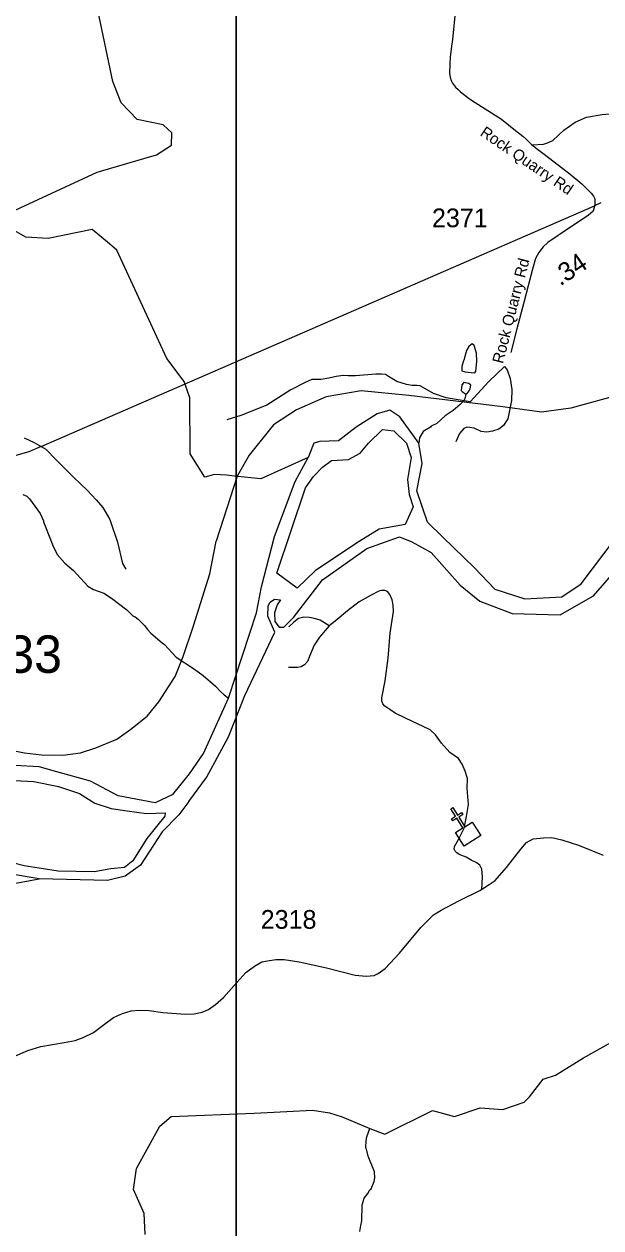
# Model space of a CAD drawing. Extents: x 1248089 to 1457196, y 820910 to 988753.
# Drawn here: x 1387294 to 1391144, y 888859 to 896899 of the extents above; entities that cross this region are included whole.
import ezdxf

# ---------------------------------------------------------------- set-up
doc = ezdxf.new("R2010")
doc.units = 0
for name, color, linetype in [('Exist Cultural Church CELL', 7, 'Continuous'), ('Exist Hydrographic Creek Single Shore', 7, 'Continuous'), ('Exist Hydrographic Island Shore', 7, 'Continuous'), ('Exist Hydrographic Misc Water Feature', 7, 'Continuous'), ('Exist Hydrographic River Shore', 7, 'Continuous'), ('Exist Railroad Mainline', 7, 'Continuous'), ('Exist Road Non-System Type 51', 7, 'Continuous'), ('Exist Road Secondary Type 41 Attributed', 7, 'Continuous'), ('Exist Road Secondary Type 51 Attributed', 7, 'Continuous'), ('Exist Road Secondary Type 51 Label', 7, 'Continuous'), ('Exist Utilities Electrical Transmission Line', 7, 'Continuous'), ('Map Preparation Inset Cut Line', 7, 'Continuous'), ('Prop GRAU CAT1 Cell', 7, 'Continuous'), ('Prop Lane Lines', 7, 'Continuous')]:
    doc.layers.add(name, color=color, linetype=linetype)

msp = doc.modelspace()

# ---------------------------------------------------------------- linework, layer by layer
at = {"layer": 'Exist Cultural Church CELL'}
msp.add_lwpolyline([(1390174.1, 891499.7), (1390222.3, 891530.1), (1390181.8, 891594.5), (1390154.7, 891577.5), (1390146.2, 891591.1), (1390173.3, 891608.1), (1390141.3, 891659), (1390154.9, 891667.5), (1390186.9, 891616.6), (1390214, 891633.6), (1390222.5, 891620.1), (1390195.4, 891603.1), (1390235.8, 891538.6), (1390284.7, 891569.1), (1390341.3, 891478.9), (1390230.7, 891409.5)], close=True, dxfattribs=at)
at = {"layer": 'Exist Hydrographic Creek Single Shore'}
for points in [[(1389189.8, 894004.8), (1388874.4, 893861.8), (1388698.7, 893878.6), (1388645.2, 893885.6), (1388565.8, 893891.1), (1388499.4, 893873.7), (1388401.7, 894029), (1388400.8, 894403.4), (1388361.7, 894512.4), (1388247.7, 894665.8), (1387912.8, 895388.2), (1387863.1, 895430)], [(1388101.8, 888815.3), (1388095.8, 888956.6), (1388024.7, 889115.6), (1388043.8, 889256.3), (1388199.7, 889538.8), (1388275.8, 889603), (1388829.8, 889625.4), (1389048.6, 889637.4), (1389219.4, 889646.4), (1389333.2, 889628.4), (1389417.1, 889601.4), (1389601.1, 889522.9), (1389701.8, 889484.4), (1390019.5, 889643.4), (1390166.3, 889604.4), (1390337.1, 889661.3), (1390489.9, 889649.4), (1390632.4, 889698.2), (1390666.5, 889733.7), (1390757.9, 889851.7), (1390840.5, 889880.3), (1391027.8, 889994.1), (1391213.8, 890098.6)]]:
    msp.add_lwpolyline(points, dxfattribs=at)
at = {"layer": 'Exist Hydrographic Island Shore'}
for points in [[(1389240, 893248.9), (1389116.6, 893132.4), (1388981, 893231.5), (1389173, 893802.1), (1389226.2, 893876.6), (1389284.7, 893940.4), (1389345.8, 893983), (1389460.2, 893991), (1389537.3, 894033.6), (1389593.1, 894100.1), (1389686.2, 894190.6), (1389760.7, 894182.6), (1389845.7, 894100.1), (1389877.7, 894004.3), (1389853.7, 893857.9), (1389864.4, 893756.8), (1389891, 893674.3), (1389838, 893556.8), (1389664.1, 893525.5), (1389530.3, 893443.8), (1389240, 893248.9)], [(1387229, 891847), (1387358.2, 891840), (1387523.3, 891807), (1387664.1, 891760), (1387766.7, 891695.6), (1387876.2, 891660.8), (1387982.2, 891645.2), (1388110.9, 891627.8), (1388234.5, 891631.4)], [(1388234.5, 891631.4), (1388232.8, 891608.8), (1388112.9, 891459.2), (1388020.7, 891311.3), (1387963.4, 891266.1), (1387873, 891257.4), (1387761.7, 891238.2), (1387521.8, 891241.7), (1387294.1, 891278.2), (1387127.2, 891320)]]:
    msp.add_lwpolyline(points, dxfattribs=at)
at = {"layer": 'Exist Hydrographic Misc Water Feature'}
for points in [[(1388094.3, 896001.9), (1388176.8, 896026.3), (1388277.8, 896089.9), (1388279.7, 896172), (1388221.8, 896225.7), (1388047.7, 896262), (1387941.7, 896372.5), (1387885.7, 896514.8), (1387786.5, 896992.2)], [(1387863.1, 895430), (1387748.7, 895526), (1387455.7, 895466.2), (1387305.7, 895475.9), (1387149.7, 895564.5), (1387175.7, 895629.6), (1387781.7, 895909.5), (1388094.3, 896001.9)], [(1390216.2, 894582.2), (1390238.4, 894575.6), (1390278.3, 894570.8), (1390302.3, 894570.3), (1390308.4, 894580.1), (1390315.9, 894645.9), (1390313.1, 894701.9), (1390298.2, 894752.3), (1390284.4, 894762.5), (1390262.1, 894745), (1390247.5, 894719.3), (1390232.4, 894669.7), (1390232.1, 894659.8), (1390223.8, 894643.9), (1390215.1, 894612.1), (1390216.2, 894582.2)], [(1390243.1, 894427.7), (1390251.2, 894431.5), (1390265.6, 894449.1), (1390271.9, 894462.9), (1390276.4, 894486.8), (1390262.7, 894499.1), (1390228.8, 894503.9), (1390214.5, 894490.2), (1390211.6, 894452.3), (1390217.5, 894444.2), (1390243.1, 894427.7)], [(1390243.1, 894427.7), (1390238.6, 894403.8), (1390230.3, 894388), (1390203.6, 894358.6), (1390158.1, 894318), (1390104, 894282.8), (1390047.9, 894232.3), (1390010.5, 894212.9), (1390006.3, 894207), (1389957.7, 894178.1), (1389934.1, 894135.2), (1389927.9, 894100.1)], [(1387286.3, 893757.2), (1387312.1, 893746.7), (1387329.6, 893728.3), (1387401.5, 893630.8), (1387424.5, 893582.3), (1387424.4, 893574.3), (1387437.6, 893540.1), (1387485.3, 893417.1), (1387515.6, 893356.5), (1387566.4, 893297.4), (1387623.3, 893250.1), (1387719, 893144.1), (1387756.5, 893123.3), (1387826, 893097.8), (1387877.3, 893064.7), (1387979.6, 892986.4), (1388018.7, 892947.6), (1388034.6, 892941.2), (1388056.2, 892924.8), (1388097.3, 892882), (1388116.7, 892855.5), (1388140.2, 892831), (1388214.8, 892765.4), (1388230.6, 892755), (1388308.8, 892671.4), (1388431.1, 892590.7), (1388488.1, 892547.5), (1388570.6, 892477.7), (1388603.8, 892441), (1388630.3, 892418.7), (1388658.3, 892396.1)], [(1386290.4, 891181.3), (1386472.2, 891175.2), (1386474.1, 891169.1), (1386538.1, 891171.7), (1386610, 891162.2), (1386682.1, 891147.2), (1386777.5, 891138.5), (1386865.5, 891136.5), (1387001.5, 891141.6), (1387113.8, 891153), (1387177.8, 891149.7), (1387393.7, 891191.1)], [(1389535.7, 888835), (1389540.6, 888874.9), (1389549.2, 888906.7), (1389551.4, 889010.6), (1389556.1, 889036.5), (1389564.5, 889058.3), (1389589.2, 889089.7), (1389601.7, 889113.4), (1389609.9, 889121.3), (1389630.9, 889168.8), (1389635.4, 889192.6), (1389632.3, 889232.7), (1389590.6, 889337.5), (1389579.6, 889385.7), (1389573.8, 889393.9), (1389576.9, 889443.7), (1389581.4, 889467.6), (1389601.1, 889522.9)]]:
    msp.add_lwpolyline(points, dxfattribs=at)
at = {"layer": 'Exist Hydrographic River Shore'}
for points in [[(1389985.7, 893573.3), (1390089, 893472.2), (1390299.2, 893268), (1390436.5, 893125.4), (1390636.4, 893059.3), (1390883.2, 893073.2), (1391011.9, 893160.2), (1391458.8, 893752.7), (1391760.3, 893961.8), (1392202.6, 894118.7), (1392794.3, 894204), (1393109.4, 894230.2), (1393320.3, 894287.2), (1393501.1, 894375.4), (1393847.2, 894621.2), (1394453.7, 895145.7), (1394787.2, 895483.6), (1395094.2, 895899.9), (1395122.5, 895936.5)], [(1389881.3, 893441.5), (1390011.2, 893369.9), (1390205.1, 893150.5), (1390336.4, 893043.9), (1390552.6, 892961.5), (1390871.5, 892953.4), (1391094.1, 893080.4), (1391566.8, 893622.3), (1391837, 893813.3), (1392252.7, 893960.8), (1392817.3, 894038.2), (1393138.3, 894064.9), (1393379.3, 894130), (1393586.7, 894231.1), (1393950.5, 894489.5), (1394568, 895023.6), (1394914.5, 895374.7), (1395261.4, 895844.9), (1395290.7, 895867.7)], [(1389985.7, 893573.3), (1389916, 893781.4), (1389951.8, 893963.1), (1389927.9, 894100.1), (1389802.9, 894275.8), (1389734.5, 894320.5), (1389651.2, 894296.7), (1389511.3, 894207.3), (1389392.2, 894115), (1389267.2, 894112), (1389228.5, 894100.1), (1389189.8, 894004.8)], [(1388845.9, 892965.9), (1388878.9, 893139.8), (1388964.5, 893477.5), (1389103, 893843), (1389189.8, 894004.8)], [(1389028.4, 892871.9), (1389092.2, 892935.8), (1389285.2, 893188), (1389582.3, 893396.3), (1389799.6, 893474.6), (1389881.3, 893441.5)], [(1388392.5, 891706.4), (1388510.7, 891866.4), (1388658.3, 892138.6), (1388767.8, 892415.2), (1388967.6, 892837.2), (1388920.6, 892945), (1388922.4, 893014.6), (1388936.3, 893038.9), (1388965.8, 893058.1), (1389005.8, 893054.6), (1388983.2, 893019.8), (1388965.8, 892965.9), (1388967.6, 892908.5), (1388995.4, 892871.9), (1389028.4, 892871.9)], [(1388285.9, 891754.4), (1388396.9, 891891.7), (1388491.4, 892027.3), (1388658.3, 892396.1), (1388845.9, 892965.9)], [(1388285.9, 891754.4), (1388168.2, 891697.7), (1387920.8, 891744), (1387737.9, 891843.5), (1387513.6, 891906.1), (1387393.7, 891937.4), (1387232, 891947.8), (1386960.9, 891989.6), (1386736.6, 892057.4), (1386517.6, 892015.7), (1386413.3, 892015.7), (1386267.3, 892005.3)], [(1388392.5, 891706.4), (1388327.4, 891617.7), (1388215.7, 891504.9), (1388070, 891282.7), (1387968.3, 891209.1), (1387851, 891178.7), (1387393.7, 891191.1), (1386930.2, 891269.2)]]:
    msp.add_lwpolyline(points, dxfattribs=at)
at = {"layer": 'Exist Railroad Mainline'}
for points in [[(1391284.5, 894426), (1390942.5, 894333.2), (1390747.7, 894307), (1390489, 894341.9), (1389861.2, 894417.6), (1389544.4, 894449.6), (1389309.9, 894409.1), (1389112.2, 894321.9), (1388958.2, 894223), (1388795.4, 894019.3), (1388716.9, 893879.7), (1388576.4, 893444.4)], [(1385029.7, 892515.6), (1385401, 892487.3), (1385702.7, 892454.2), (1385915, 892416.6), (1386142.8, 892354.6), (1386494.4, 892248.4), (1386884.9, 892142.6), (1387165.8, 892058.5), (1387296.2, 892031.9), (1387411.2, 892018.7), (1387552.8, 892016.4), (1387671.3, 892031.9), (1387773, 892065.1), (1387912.4, 892122.6), (1388007.4, 892189), (1388115.8, 892277.6), (1388193.2, 892372.7), (1388301.6, 892540.9), (1388356.2, 892674.7), (1388424.7, 892880.6), (1388533.1, 893228), (1388576.4, 893444.4)]]:
    msp.add_lwpolyline(points, dxfattribs=at)
at = {"layer": 'Exist Road Non-System Type 51'}
for points in [[(1390501.2, 894611.9), (1390394.9, 894511.4), (1390270.9, 894376.5), (1390111.4, 894403), (1390026.9, 894430.7), (1389969.7, 894465.1), (1389937, 894483.6), (1389915.1, 894485), (1389885.2, 894485), (1389845.6, 894491.6), (1389781.6, 894512.7), (1389727.1, 894544.5), (1389705.3, 894557.7), (1389679.4, 894561.7), (1389641.2, 894560.3), (1389507, 894549.8), (1389456.5, 894549.8), (1389423.8, 894551.1), (1389376.1, 894545.8), (1389328.4, 894533.9), (1389276.6, 894526), (1389215.3, 894524.6), (1389170.3, 894506.1), (1389074.9, 894455.9), (1388913.4, 894352.7), (1388741.7, 894285.3), (1388646.3, 894254.9)], [(1390501.2, 894611.9), (1390518.9, 894589.4), (1390538, 894531.2), (1390548.9, 894457.2), (1390546.2, 894385.8), (1390524, 894273.8)], [(1390524, 894273.8), (1390521.6, 894261.5), (1390493, 894217.9), (1390461.7, 894192.7), (1390419.4, 894179.5), (1390382.6, 894174.2), (1390344.4, 894176.9), (1390297.4, 894199.3), (1390268.8, 894204.6), (1390248.4, 894206), (1390227.9, 894198), (1390199.3, 894163.6), (1390176.1, 894108.1)], [(1387295, 894135.3), (1387361.8, 894104.8), (1387407.4, 894078)], [(1387407.4, 894078), (1387438.1, 894059.9), (1387509, 893988.5), (1387623.5, 893872.1), (1387716.2, 893784.8), (1387776.1, 893721.4), (1387819.7, 893671.1), (1387866.1, 893589.1), (1387917.9, 893438.4), (1387950.6, 893295.6), (1387972.4, 893258.6)], [(1390348.6, 891117.4), (1390354.6, 891204.5), (1390348.6, 891254.7), (1390334.9, 891282.8), (1390312, 891300.5), (1390278.6, 891315.3), (1390243.6, 891334.5), (1390197.2, 891352.2), (1390181.9, 891364), (1390171.3, 891375.8), (1390165.2, 891389.1), (1390166.7, 891406.8), (1390192.6, 891454.1), (1390230.6, 891529.4), (1390245.8, 891606.1), (1390261.1, 891687.4), (1390251.2, 891793.7), (1390252.7, 891860.1), (1390238.2, 891910.3), (1390216.9, 891956.1), (1390192.6, 891994.5), (1390136.3, 892034.4), (1390080, 892096.4), (1390040.4, 892151), (1390003.9, 892185), (1389839.6, 892263.2), (1389771.1, 892295.7), (1389734.6, 892320.8), (1389701.1, 892343), (1389687.4, 892359.2), (1389681.4, 892376.9), (1389681.4, 892399.1), (1389704.2, 892512.8), (1389723.2, 892664.9), (1389736.9, 892831.7), (1389760.5, 892976.4), (1389757.4, 893017.8), (1389751.3, 893054.7), (1389736.1, 893088.6), (1389719.4, 893109.3), (1389702.7, 893115.2), (1389679.8, 893116.7), (1389661.6, 893112.3), (1389611.4, 893084.2), (1389530.7, 893039.9), (1389453.1, 892980.9), (1389369.4, 892911.5), (1389329.1, 892879)], [(1389329.1, 892879), (1389269.8, 892917.4), (1389233.3, 892929.2), (1389198.3, 892936.6), (1389161.7, 892938), (1389125.2, 892929.2), (1389094.8, 892905.5), (1389061.3, 892873.1)], [(1389329.1, 892879), (1389265.2, 892803.7), (1389230.2, 892750.5), (1389201.3, 892682.6), (1389184.6, 892642.7), (1389166.3, 892620.6), (1389143.5, 892607.3), (1389119.1, 892601.4), (1389073.5, 892601.4), (1389058.3, 892602.8)]]:
    msp.add_lwpolyline(points, dxfattribs=at)
at = {"layer": 'Exist Road Secondary Type 41 Attributed'}
for points in [[(1390683.8, 896091.6), (1390761.6, 896097.2), (1390787, 896104.5), (1390823.3, 896120.4), (1390897.1, 896189.1), (1390971.1, 896242.8), (1391047.3, 896277), (1391153.2, 896295.8), (1391249.6, 896304.5), (1391302.6, 896298.7), (1391362.2, 896273.9), (1391451.2, 896206.2), (1391545.4, 896152.8), (1391588.1, 896117.2), (1391610.8, 896091.4)], [(1391059.5, 895621.3), (1390934.6, 895538.9), (1390788.7, 895441), (1390757.4, 895410.6), (1390728.8, 895372.2), (1390708.3, 895332.6), (1390686.5, 895262.5), (1390630, 895040.3), (1390583.6, 894863.1), (1390541.8, 894706.4)]]:
    msp.add_lwpolyline(points, dxfattribs=at)
at = {"layer": 'Exist Road Secondary Type 51 Attributed'}
for points in [[(1390172, 896974.9), (1390152.3, 896795.1), (1390146.8, 896750.3)], [(1390146.8, 896750.3), (1390138, 896678.7), (1390134.4, 896634.1), (1390132.5, 896569.1), (1390138, 896545), (1390143.4, 896522.7), (1390153.6, 896503.6), (1390173, 896477.2), (1390190.6, 896462.3), (1390204.5, 896448.6), (1390218.3, 896436.3), (1390255.6, 896408.3), (1390279.6, 896391.2), (1390480.4, 896263.2), (1390573.4, 896188.1), (1390622.5, 896151.1), (1390647, 896127.3), (1390683.8, 896091.6)], [(1390683.8, 896091.6), (1390803.1, 896000.4), (1390939.3, 895895.9), (1391017, 895831.1), (1391079.7, 895770.3), (1391094, 895750.4), (1391102.2, 895730.6), (1391102.2, 895700.7), (1391100.8, 895683), (1391091.3, 895649.9), (1391059.5, 895621.3)], [(1387105.2, 889953.5), (1387318.8, 890043.4), (1387405, 890070), (1387562, 890096.6), (1387635, 890109.8), (1387688.1, 890129.8), (1387756.7, 890165.2), (1387829.6, 890220.5), (1387891.6, 890264.8), (1387951.3, 890291.3), (1388008.8, 890309), (1388064.1, 890313.5), (1388128.2, 890311.2), (1388221.1, 890298), (1388372.3, 890286.7), (1388429.8, 890289), (1388482.8, 890300), (1388524.9, 890317.7), (1388571.3, 890350.9), (1388624.4, 890397.4), (1388712.8, 890499.2), (1388774.8, 890565.6), (1388832.3, 890607.7), (1388880.9, 890636.4), (1388917.8, 890642.3), (1388975.3, 890651.2), (1389030.6, 890651.2), (1389130.1, 890635.7), (1389311.4, 890595.8), (1389503.8, 890547.1), (1389576.8, 890540.5), (1389629.9, 890544.9), (1389656.4, 890558.2), (1389702.9, 890591.4), (1389769.2, 890660), (1389800.2, 890693.2), (1389941.7, 890865.9), (1390027.1, 890949.2), (1390078, 890980.2), (1390195.2, 891044.4), (1390336.7, 891113), (1390398.6, 891152.8), (1390438.4, 891179.4), (1390513.6, 891265.7), (1390608.7, 891389.6), (1390647.8, 891433.2), (1390692.1, 891457.5), (1390760.6, 891464.2), (1390815.9, 891466.4), (1390882.3, 891450.9), (1390995, 891415.5), (1391158.7, 891349.1)]]:
    msp.add_lwpolyline(points, dxfattribs=at)
at = {"layer": 'Exist Utilities Electrical Transmission Line'}
for p in [(1387407.4, 894078), (1391144.4, 895703.9)]:
    msp.add_line(p, (1391100.9, 895684.9), dxfattribs=at)
msp.add_lwpolyline([(1387407.4, 894078), (1387326.6, 894042.8), (1387064.1, 893968.4)], dxfattribs=at)
at = {"layer": 'Map Preparation Inset Cut Line'}
for points in [[(1448249.7, 871600.6), (1388709.5, 871600.6), (1388709.5, 915849.1), (1448249.7, 915849.1)], [(1313026.2, 913085.2), (1388709.5, 913085.2), (1388709.5, 884379.9), (1373500.6, 884376.6), (1373500.6, 868836.7), (1313026.2, 868836.7)]]:
    msp.add_lwpolyline(points, close=True, dxfattribs=at)

# ---------------------------------------------------------------- texts
at = {"layer": 'Exist Road Secondary Type 51 Label'}
for rotation, p in [(325.73995, (1390331.6, 896158.7)), (75.66204, (1390489.9, 894626.6))]:
    msp.add_text('Rock Quarry Rd', height=75, rotation=rotation, dxfattribs=at).set_placement(p)
at = {"layer": 'Prop GRAU CAT1 Cell'}
msp.add_text('.34', height=125, rotation=33.86263, dxfattribs=at).set_placement((1390872.3, 895145.6))
at = {"layer": 'Prop Lane Lines'}
for s, height, p in [('2371', 125, (1390016.4, 895541.8)), ('2333', 250, (1386803.2, 892566.1)), ('2318', 125, (1388873.5, 890857))]:
    msp.add_text(s, height=height, dxfattribs=at).set_placement(p)

doc.saveas('drawing.dxf')
